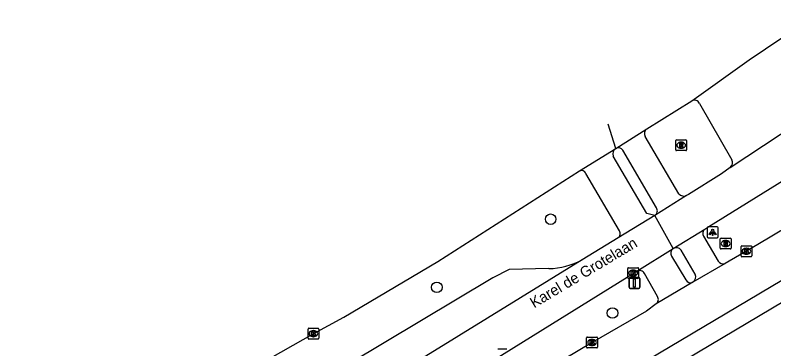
# Model space of a CAD drawing. Extents: x 160107 to 160928, y 382056 to 382918.
# Drawn here: x 160465.6 to 160535.6, y 382672.8 to 382703.7 of the extents above; entities that cross this region are included whole.
import ezdxf

# ---------------------------------------------------------------- set-up
doc = ezdxf.new("R2010")
doc.units = 0
for name, color, linetype in [('IMGEO_Boom', 7, 'Continuous'), ('IMGEO_Fietspad_gesloten', 7, 'Continuous'), ('IMGEO_Kolk', 7, 'Continuous'), ('IMGEO_Lichtpunt', 7, 'Continuous'), ('IMGEO_Openbare_ruimte_label', 7, 'Continuous'), ('IMGEO_Rijbaan_lokaal_gesloten', 7, 'Continuous'), ('IMGEO_Rijbaan_lokaal_open', 7, 'Continuous'), ('IMGEO_Rioolput', 7, 'Continuous'), ('IMGEO_Verkeersbordpaal', 7, 'Continuous'), ('IMGEO_Voetpad_open', 7, 'Continuous')]:
    doc.layers.add(name, color=color, linetype=linetype)

msp = doc.modelspace()

# ---------------------------------------------------------------- linework, layer by layer
at = {"layer": 'IMGEO_Boom'}
for centre in [(160514.987, 382684.803), (160504.48, 382678.513), (160520.699, 382676.136)]:
    msp.add_circle(centre, 0.489, dxfattribs=at)
at = {"layer": 'IMGEO_Fietspad_gesloten'}
for points in [[(160526.826, 382687.162), (160523.727, 382692.442)], [(160524.756, 382685.867), (160521.653, 382691.177)], [(160529.105, 382683.231), (160530.443, 382680.942)], [(160528.34, 382679.723), (160527.038, 382681.952)]]:
    msp.add_lwpolyline(points, dxfattribs=at)
for centre, radius, start, end in [((160524.146, 382692.728), 0.507, 125.13123, 214.3023), ((160521.223, 382690.89), 0.517, 33.77238, 116.3215), ((160527.302, 382687.565), 0.624, 220.27866, 292.51781), ((160524.322, 382685.588), 0.516, 302.31244, 32.76574), ((160529.556, 382683.497), 0.524, 129.77607, 210.55015), ((160526.577, 382681.549), 0.613, 41.17683, 118.89358), ((160530.889, 382681.18), 0.505, 208.04746, 295.34249), ((160527.808, 382679.483), 0.583, 303.00366, 24.27684)]:
    msp.add_arc(centre, radius, start, end, dxfattribs=at)
at = {"layer": 'IMGEO_Kolk'}
for p, q in [((160532.558, 382681.417), (160532.558, 382682.269)), ((160532.633, 382682.343), (160533.485, 382682.343)), ((160533.046, 382682.123), (160533.071, 382682.123)), ((160533.559, 382682.269), (160533.559, 382681.417)), ((160533.485, 382681.343), (160532.633, 382681.343)), ((160533.069, 382681.563), (160533.044, 382681.563)), ((160522.103, 382679.401), (160522.103, 382680.253)), ((160522.178, 382680.327), (160523.03, 382680.327)), ((160522.591, 382680.107), (160522.616, 382680.107)), ((160523.104, 382680.253), (160523.104, 382679.401)), ((160523.03, 382679.327), (160522.178, 382679.327)), ((160522.614, 382679.547), (160522.589, 382679.547)), ((160492.593, 382673.804), (160492.593, 382674.656)), ((160492.668, 382674.73), (160493.52, 382674.73)), ((160493.081, 382674.51), (160493.106, 382674.51)), ((160493.594, 382674.656), (160493.594, 382673.804)), ((160493.52, 382673.73), (160492.668, 382673.73)), ((160493.104, 382673.95), (160493.079, 382673.95)), ((160518.31, 382672.987), (160518.31, 382673.839)), ((160518.385, 382673.913), (160519.237, 382673.913)), ((160518.798, 382673.693), (160518.823, 382673.693)), ((160519.311, 382673.839), (160519.311, 382672.987)), ((160510.105, 382672.826), (160510.957, 382672.826)), ((160519.237, 382672.913), (160518.385, 382672.913)), ((160518.821, 382673.133), (160518.796, 382673.133))]:
    msp.add_line(p, q, dxfattribs=at)
for points in [[(160532.558, 382681.417), (160532.558, 382682.269)], [(160532.633, 382682.343), (160533.485, 382682.343)], [(160532.879, 382682.043), (160533.002, 382682.043), (160533.002, 382681.892), (160533.132, 382682.043), (160533.296, 382682.043), (160533.15, 382681.892), (160533.303, 382681.643), (160533.151, 382681.643), (160533.066, 382681.807), (160533.002, 382681.74), (160533.002, 382681.643), (160532.879, 382681.643), (160532.879, 382682.043)], [(160533.559, 382682.269), (160533.559, 382681.417)], [(160533.485, 382681.343), (160532.633, 382681.343)], [(160522.103, 382679.401), (160522.103, 382680.253)], [(160522.178, 382680.327), (160523.03, 382680.327)], [(160522.424, 382680.027), (160522.547, 382680.027), (160522.547, 382679.876), (160522.677, 382680.027), (160522.841, 382680.027), (160522.695, 382679.876), (160522.848, 382679.627), (160522.696, 382679.627), (160522.611, 382679.791), (160522.547, 382679.724), (160522.547, 382679.627), (160522.424, 382679.627), (160522.424, 382680.027)], [(160523.104, 382680.253), (160523.104, 382679.401)], [(160523.03, 382679.327), (160522.178, 382679.327)], [(160492.593, 382673.804), (160492.593, 382674.656)], [(160492.668, 382674.73), (160493.52, 382674.73)], [(160492.914, 382674.43), (160493.037, 382674.43), (160493.037, 382674.279), (160493.167, 382674.43), (160493.331, 382674.43), (160493.185, 382674.279), (160493.338, 382674.03), (160493.186, 382674.03), (160493.101, 382674.194), (160493.037, 382674.127), (160493.037, 382674.03), (160492.914, 382674.03), (160492.914, 382674.43)], [(160493.594, 382674.656), (160493.594, 382673.804)], [(160493.52, 382673.73), (160492.668, 382673.73)], [(160518.31, 382672.987), (160518.31, 382673.839)], [(160518.385, 382673.913), (160519.237, 382673.913)], [(160518.631, 382673.613), (160518.754, 382673.613), (160518.754, 382673.462), (160518.884, 382673.613), (160519.048, 382673.613), (160518.902, 382673.462), (160519.055, 382673.213), (160518.903, 382673.213), (160518.818, 382673.377), (160518.754, 382673.31), (160518.754, 382673.213), (160518.631, 382673.213), (160518.631, 382673.613)], [(160519.311, 382673.839), (160519.311, 382672.987)], [(160510.105, 382672.826), (160510.957, 382672.826)], [(160519.237, 382672.913), (160518.385, 382672.913)]]:
    msp.add_lwpolyline(points, dxfattribs=at)
for centre, start, end in [((160532.635, 382682.267), 91.55205, 178.44795), ((160532.635, 382682.267), 91.55205, 178.44795), ((160533.483, 382682.267), 1.55205, 88.44795), ((160533.483, 382682.267), 1.55205, 88.44795), ((160532.635, 382681.419), 181.55205, 268.44795), ((160532.635, 382681.419), 181.55205, 268.44795), ((160533.483, 382681.419), 271.55205, 358.44795), ((160533.483, 382681.419), 271.55205, 358.44795), ((160522.18, 382680.251), 91.55205, 178.44795), ((160522.18, 382680.251), 91.55205, 178.44795), ((160523.028, 382680.251), 1.55205, 88.44795), ((160523.028, 382680.251), 1.55205, 88.44795), ((160522.18, 382679.403), 181.55205, 268.44795), ((160522.18, 382679.403), 181.55205, 268.44795), ((160523.028, 382679.403), 271.55205, 358.44795), ((160523.028, 382679.403), 271.55205, 358.44795), ((160492.67, 382674.654), 91.55205, 178.44795), ((160492.67, 382674.654), 91.55205, 178.44795), ((160493.518, 382674.654), 1.55205, 88.44795), ((160493.518, 382674.654), 1.55205, 88.44795), ((160492.67, 382673.806), 181.55205, 268.44795), ((160492.67, 382673.806), 181.55205, 268.44795), ((160493.518, 382673.806), 271.55205, 358.44795), ((160493.518, 382673.806), 271.55205, 358.44795), ((160518.387, 382673.837), 91.55205, 178.44795), ((160518.387, 382673.837), 91.55205, 178.44795), ((160519.235, 382673.837), 1.55205, 88.44795), ((160519.235, 382673.837), 1.55205, 88.44795), ((160518.387, 382672.989), 181.55205, 268.44795), ((160518.387, 382672.989), 181.55205, 268.44795), ((160519.235, 382672.989), 271.55205, 358.44795), ((160519.235, 382672.989), 271.55205, 358.44795)]:
    msp.add_arc(centre, 0.0765, start, end, dxfattribs=at)
for centre, major_axis, ratio, start_param, end_param in [((160533.045, 382681.843), (-0.387, 0.002), 0.722429, 4.712389, 7.853982), ((160533.07, 382681.843), (-0.39, 0.002), 0.717154, 1.570796, 4.712389), ((160522.59, 382679.827), (-0.387, 0.002), 0.722429, 4.712389, 7.853982), ((160522.615, 382679.827), (-0.39, 0.002), 0.717154, 1.570796, 4.712389), ((160493.08, 382674.23), (-0.387, 0.002), 0.722429, 4.712389, 7.853982), ((160493.105, 382674.23), (-0.39, 0.002), 0.717154, 1.570796, 4.712389), ((160518.797, 382673.413), (-0.387, 0.002), 0.722429, 4.712389, 7.853982), ((160518.822, 382673.413), (-0.39, 0.002), 0.717154, 1.570796, 4.712389)]:
    msp.add_ellipse(centre, major_axis=major_axis, ratio=ratio, start_param=start_param, end_param=end_param, dxfattribs=at)
at = {"layer": 'IMGEO_Lichtpunt'}
for p, q in [((160529.441, 382684), (160529.441, 382683.193)), ((160529.441, 382684), (160529.441, 382683.193)), ((160530.343, 382684.095), (160529.535, 382684.095)), ((160530.343, 382684.095), (160529.535, 382684.095)), ((160530.437, 382683.193), (160530.437, 382684)), ((160530.437, 382683.193), (160530.437, 382684)), ((160529.535, 382683.099), (160530.343, 382683.099)), ((160529.535, 382683.099), (160530.343, 382683.099))]:
    msp.add_line(p, q, dxfattribs=at)
for points in [[(160529.815, 382683.664), (160529.854, 382683.636), (160529.666, 382683.374), (160529.628, 382683.401), (160529.815, 382683.664)], [(160529.917, 382683.616), (160529.964, 382683.616), (160529.964, 382683.294), (160529.917, 382683.294), (160529.917, 382683.616)], [(160530.027, 382683.636), (160530.065, 382683.663), (160530.252, 382683.401), (160530.213, 382683.373), (160530.027, 382683.636)]]:
    msp.add_lwpolyline(points, dxfattribs=at)
msp.add_circle((160529.94, 382683.798), 0.0994, dxfattribs=at)
for centre, start, end in [((160529.535, 382684), 90, 180), ((160529.535, 382684), 90, 180), ((160530.343, 382684), 0, 90), ((160530.343, 382684), 0, 90), ((160529.535, 382683.193), 180, 270), ((160529.535, 382683.193), 180, 270), ((160530.343, 382683.193), 270, 0), ((160530.343, 382683.193), 270, 360)]:
    msp.add_arc(centre, 0.0946, start, end, dxfattribs=at)
at = {"layer": 'IMGEO_Rijbaan_lokaal_gesloten'}
for points in [[(160528.018, 382695.736), (160533.308, 382699.536), (160539.438, 382703.652), (160539.461, 382703.662)], [(160531.558, 382689.597), (160545.409, 382698.724)], [(160529.221, 382683.9), (160529.581, 382684.129), (160550.281, 382696.972), (160551.129, 382697.416), (160551.811, 382697.847), (160552.123, 382698.114), (160552.211, 382698.169)], [(160523.854, 382693.142), (160528.018, 382695.736)], [(160528.712, 382695.511), (160531.72, 382690.296)], [(160520.994, 382691.353), (160520.291, 382693.593)], [(160520.994, 382691.353), (160523.854, 382693.142)], [(160517.652, 382689.261), (160520.994, 382691.353)], [(160531.558, 382689.597), (160530.761, 382689.005), (160527.714, 382687.097), (160527.541, 382686.989)], [(160480.438, 382667.032), (160493.08, 382674.223), (160495.895, 382675.755), (160504.575, 382680.884), (160517.652, 382689.261)], [(160527.541, 382686.989), (160524.598, 382685.152)], [(160524.598, 382685.152), (160521.226, 382683.078)], [(160526.281, 382682.085), (160524.598, 382685.152)], [(160526.281, 382682.085), (160529.221, 382683.9)], [(160521.226, 382683.078), (160517.886, 382681.055)], [(160522.93, 382680.002), (160526.281, 382682.085)], [(160517.886, 382681.055), (160503.477, 382672.156), (160486.426, 382661.475), (160482.364, 382658.869), (160479.058, 382656.635), (160473.015, 382652.551), (160469.77, 382650.215), (160463.375, 382645.381), (160460.241, 382642.817), (160454.145, 382637.554), (160450.613, 382634.314), (160445.366, 382629.28), (160442.543, 382626.393), (160435.829, 382618.957)], [(160514.82, 382680.24), (160511.153, 382680.151), (160509.661, 382679.382), (160483.011, 382663.422)], [(160485.875, 382657.016), (160487.76, 382658.143), (160522.93, 382680.002)]]:
    msp.add_lwpolyline(points, dxfattribs=at)
for centre, radius, start, end in [((160528.264, 382695.311), 0.491, 24.04264, 120.03119), ((160531.242, 382690.038), 0.543, 305.576, 28.32703), ((160514.575, 382687.335), 7.099, 271.97408, 297.79801)]:
    msp.add_arc(centre, radius, start, end, dxfattribs=at)
at = {"layer": 'IMGEO_Rijbaan_lokaal_open'}
for points in [[(160543.932, 382688.32), (160534.098, 382682.481), (160531.105, 382680.723)], [(160515.563, 382666.824), (160543.694, 382683.538)], [(160531.105, 382680.723), (160528.126, 382678.994)], [(160528.126, 382678.994), (160524.717, 382676.979)], [(160524.717, 382676.979), (160523.842, 382676.31), (160518.812, 382673.412), (160509.785, 382668.022)]]:
    msp.add_lwpolyline(points, dxfattribs=at)
at = {"layer": 'IMGEO_Rioolput'}
for p, q in [((160526.533, 382691.216), (160526.533, 382692.068)), ((160526.608, 382692.142), (160527.46, 382692.142)), ((160527.021, 382691.922), (160527.046, 382691.922)), ((160527.534, 382692.068), (160527.534, 382691.216)), ((160527.46, 382691.142), (160526.608, 382691.142)), ((160527.044, 382691.362), (160527.019, 382691.362)), ((160530.641, 382682.128), (160530.641, 382682.98)), ((160530.716, 382683.054), (160531.568, 382683.054)), ((160531.129, 382682.834), (160531.154, 382682.834)), ((160531.642, 382682.98), (160531.642, 382682.128)), ((160531.568, 382682.054), (160530.716, 382682.054)), ((160531.152, 382682.274), (160531.127, 382682.274))]:
    msp.add_line(p, q, dxfattribs=at)
for points in [[(160526.533, 382691.216), (160526.533, 382692.068)], [(160526.608, 382692.142), (160527.46, 382692.142)], [(160527.122, 382691.84), (160526.87, 382691.842), (160526.87, 382691.442)], [(160527.048, 382691.761), (160526.994, 382691.761), (160526.994, 382691.68)], [(160526.994, 382691.68), (160527.046, 382691.68)], [(160527.534, 382692.068), (160527.534, 382691.216)], [(160527.46, 382691.142), (160526.608, 382691.142)], [(160526.87, 382691.442), (160526.994, 382691.442), (160526.994, 382691.604), (160527.005, 382691.604)], [(160527.052, 382691.575), (160527.123, 382691.442), (160527.263, 382691.442), (160527.198, 382691.568)], [(160530.641, 382682.128), (160530.641, 382682.98)], [(160530.716, 382683.054), (160531.568, 382683.054)], [(160531.23, 382682.752), (160530.978, 382682.754), (160530.978, 382682.354)], [(160530.978, 382682.354), (160531.102, 382682.354), (160531.102, 382682.516), (160531.113, 382682.516)], [(160531.156, 382682.673), (160531.102, 382682.673), (160531.102, 382682.592)], [(160531.102, 382682.592), (160531.154, 382682.592)], [(160531.642, 382682.98), (160531.642, 382682.128)], [(160531.568, 382682.054), (160530.716, 382682.054)], [(160531.16, 382682.487), (160531.231, 382682.354), (160531.371, 382682.354), (160531.306, 382682.48)]]:
    msp.add_lwpolyline(points, dxfattribs=at)
for centre, radius, start, end in [((160526.61, 382692.066), 0.0765, 91.55205, 178.44795), ((160526.61, 382692.066), 0.0765, 91.55205, 178.44795), ((160527.03, 382691.869), 0.19, 274.7715, 282.96867), ((160527.054, 382691.665), 0.0964, 77.00612, 93.18647), ((160527.068, 382691.722), 0.0378, 276.66336, 79.67722), ((160527.121, 382691.73), 0.109, 350.36119, 89.41601), ((160527.119, 382691.73), 0.112, 277.58423, 350.98172), ((160527.103, 382691.515), 0.108, 29.51342, 73.79051), ((160527.458, 382692.066), 0.0765, 1.55205, 88.44795), ((160527.458, 382692.066), 0.0765, 1.55205, 88.44795), ((160526.61, 382691.218), 0.0765, 181.55205, 268.44795), ((160526.61, 382691.218), 0.0765, 181.55205, 268.44795), ((160527.004, 382691.551), 0.0533, 26.02933, 88.69889), ((160527.458, 382691.218), 0.0765, 271.55205, 358.44795), ((160527.458, 382691.218), 0.0765, 271.55205, 358.44795), ((160530.718, 382682.978), 0.0765, 91.55205, 178.44795), ((160530.718, 382682.978), 0.0765, 91.55205, 178.44795), ((160531.112, 382682.463), 0.0533, 26.02933, 88.69889), ((160531.138, 382682.781), 0.19, 274.7715, 282.96867), ((160531.162, 382682.577), 0.0964, 77.00612, 93.18647), ((160531.176, 382682.634), 0.0378, 276.66336, 79.67722), ((160531.229, 382682.642), 0.109, 350.36119, 89.41601), ((160531.227, 382682.642), 0.112, 277.58423, 350.98172), ((160531.211, 382682.427), 0.108, 29.51342, 73.79051), ((160531.566, 382682.978), 0.0765, 1.55205, 88.44795), ((160531.566, 382682.978), 0.0765, 1.55205, 88.44795), ((160530.718, 382682.13), 0.0765, 181.55205, 268.44795), ((160530.718, 382682.13), 0.0765, 181.55205, 268.44795), ((160531.566, 382682.13), 0.0765, 271.55205, 358.44795), ((160531.566, 382682.13), 0.0765, 271.55205, 358.44795)]:
    msp.add_arc(centre, radius, start, end, dxfattribs=at)
for centre, major_axis, ratio, start_param, end_param in [((160527.02, 382691.642), (-0.387, 0.002), 0.722429, 4.712389, 7.853982), ((160527.045, 382691.642), (-0.39, 0.002), 0.717154, 1.570796, 4.712389), ((160531.128, 382682.554), (-0.387, 0.002), 0.722429, 4.712389, 7.853982), ((160531.153, 382682.554), (-0.39, 0.002), 0.717154, 1.570796, 4.712389)]:
    msp.add_ellipse(centre, major_axis=major_axis, ratio=ratio, start_param=start_param, end_param=end_param, dxfattribs=at)
at = {"layer": 'IMGEO_Verkeersbordpaal'}
for p, q in [((160522.227, 382678.514), (160522.227, 382679.314)), ((160522.227, 382679.314), (160522.227, 382678.514)), ((160522.327, 382679.414), (160523.117, 382679.414)), ((160523.117, 382679.414), (160522.327, 382679.414)), ((160523.217, 382679.314), (160523.217, 382678.514)), ((160523.217, 382678.514), (160523.217, 382679.314)), ((160523.117, 382678.414), (160522.327, 382678.414)), ((160522.327, 382678.414), (160523.117, 382678.414))]:
    msp.add_line(p, q, dxfattribs=at)
msp.add_lwpolyline([(160522.647, 382679.289), (160522.797, 382679.289), (160522.797, 382678.539), (160522.647, 382678.539), (160522.647, 382679.289)], dxfattribs=at)
for centre, start, end in [((160522.327, 382679.314), 90, 180), ((160522.327, 382679.314), 90, 180), ((160523.117, 382679.314), 0, 90), ((160523.117, 382679.314), 360, 90), ((160522.327, 382678.514), 180, 270), ((160522.327, 382678.514), 180, 270), ((160523.117, 382678.514), 270, 0), ((160523.117, 382678.514), 270, 0)]:
    msp.add_arc(centre, 0.1, start, end, dxfattribs=at)
at = {"layer": 'IMGEO_Voetpad_open'}
for points in [[(160524.598, 382685.152), (160523.874, 382685.339), (160520.773, 382690.64)], [(160521.334, 382683.729), (160518.242, 382689.017)], [(160552.447, 382686.367), (160551.543, 382685.906), (160544.583, 382681.992), (160520.523, 382667.69)], [(160526.15, 382681.383), (160527.452, 382679.191)], [(160524.847, 382677.649), (160523.642, 382679.781)]]:
    msp.add_lwpolyline(points, dxfattribs=at)
for centre, radius, start, end in [((160521.356, 382690.85), 0.62, 125.76018, 199.79734), ((160517.837, 382688.872), 0.43, 19.66326, 115.40074), ((160520.919, 382683.463), 0.493, 308.57621, 32.58479), ((160526.603, 382681.662), 0.532, 127.22709, 211.63217), ((160523.183, 382679.559), 0.51, 25.83201, 119.68001), ((160527.896, 382679.459), 0.519, 211.10949, 296.30482), ((160524.448, 382677.379), 0.482, 303.94812, 34.09058)]:
    msp.add_arc(centre, radius, start, end, dxfattribs=at)

# ---------------------------------------------------------------- texts
at = {"layer": 'IMGEO_Openbare_ruimte_label'}
msp.add_text('Karel de Grotelaan', height=1, rotation=30.92446, dxfattribs=at).set_placement((160513.46, 382676.559))

doc.saveas('drawing.dxf')
